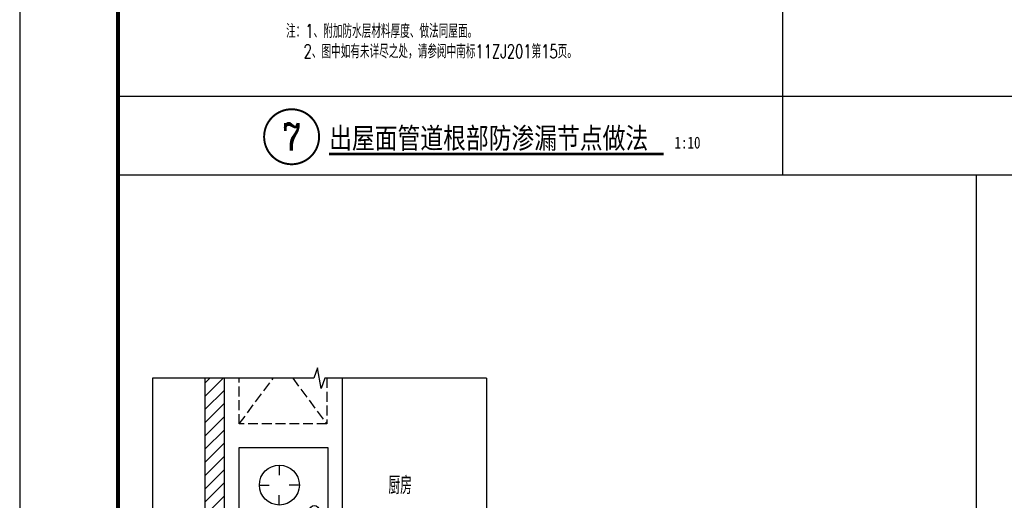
# Model space of a CAD drawing. Extents: x 1779708 to 7299578, y -1121471 to 88434.
# Tile 923 of 1056: x 6938569 to 6941075, y -941669 to -940445. Entities that reach past the tile are written whole.
import ezdxf
from ezdxf.enums import TextEntityAlignment as Align

# ---------------------------------------------------------------- set-up
doc = ezdxf.new("R2010")
doc.units = 0
doc.header["$LTSCALE"] = 1000
doc.header["$MEASUREMENT"] = 0
doc.linetypes.add('DASH', pattern=[0.35, 0.25, -0.1])
doc.layers.get('0').update_dxf_attribs({"linetype": 'CONTINUOUS'})
doc.layers.get('Defpoints').update_dxf_attribs({"linetype": 'CONTINUOUS'})
doc.layers.add('1', color=1, linetype='CONTINUOUS', lineweight=13)
for name, color, linetype in [('DIM_IDEN', 3, 'CONTINUOUS'), ('DIM_LEAD', 3, 'CONTINUOUS'), ('DIM_SYMB', 3, 'CONTINUOUS'), ('PUB_DIM', 3, 'CONTINUOUS'), ('PUB_HATCH', 8, 'CONTINUOUS'), ('PUB_TEXT', 7, 'CONTINUOUS'), ('PUB_TITLE', 4, 'CONTINUOUS'), ('TEXT', 7, 'CONTINUOUS'), ('unit-B01$0$LVTRY', 6, 'CONTINUOUS'), ('unit-B01$0$厨具', 6, 'CONTINUOUS'), ('WALL', 255, 'CONTINUOUS'), ('可见线', 6, 'CONTINUOUS'), ('柱', 190, 'CONTINUOUS'), ('烟道', 8, 'CONTINUOUS')]:
    doc.layers.add(name, color=color, linetype=linetype)
doc.styles.add('-海文', font='haiwenrs.shx', dxfattribs={"width": 0.7, "bigfont": 'haiwenhz.shx'})
doc.styles.add('_TCH_DIM', font='SIMPLEX.shx', dxfattribs={"width": 0.7, "bigfont": 'GBCBIG.shx'})
doc.styles.add('_TCH_DIM_T3', font='SIMPLEX.shx', dxfattribs={"width": 0.4941176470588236, "bigfont": 'GBCBIG.shx'})
doc.styles.add('_TCH_LABEL', font='COMPLEX', dxfattribs={"bigfont": 'GBCBIG'})
doc.styles.add('HZ', font='txt', dxfattribs={"bigfont": 'hztxt'})
doc.styles.add('宋体', font='txt', dxfattribs={"width": 0.8})
doc.dimstyles.new('_TCH_ARCH&&20', dxfattribs={"dimtxt": 59.5, "dimasz": 20, "dimexe": 50, "dimexo": 60, "dimgap": 25.25, "dimtad": 1, "dimdec": 0, "dimzin": 0, "dimdsep": 46, "dimtxsty": '_TCH_DIM_T3', "dimblk": 'ARCHTICK', "dimcen": 0.09, "dimdle": 30, "dimclrt": 7, "dimazin": 2, "dimtfac": 1, "dimtdec": 0, "dimtix": 1, "dimtmove": 2, "dimatfit": 3, "dimfxl": 250, "dimtolj": 1, "dimtzin": 0, "dimarcsym": 0})

# ---------------------------------------------------------------- blocks, each defined once
blk = doc.blocks.new('A$C3D8761CE')
at = {"layer": 'PUB_TITLE'}
blk.add_lwpolyline([(0.0004900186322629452, -0.0007429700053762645), (84100.00049001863, -0.0007429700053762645), (84100.00049001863, 59399.99925702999), (0.0004900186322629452, 59399.99925702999)], close=True, dxfattribs=at)
at = {"layer": 'PUB_TITLE', "const_width": 100}
blk.add_lwpolyline([(2500.000490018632, 999.9992570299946), (83100.00049001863, 999.9992570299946), (83100.00049001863, 58399.99925702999), (2500.000490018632, 58399.99925702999)], close=True, dxfattribs=at)
blk = doc.blocks.new('unit-B01$0$煤气灶')
for p, q in [((-375.0004999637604, 0), (375.000500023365, 0)), ((-375.0004999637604, -450), (-375.0004999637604, 0)), ((375.000500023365, 0), (375.000500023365, -450)), ((-185.7431013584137, -102.0449948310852), (-185.7431013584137, -152.8449950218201)), ((183.8461555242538, -102.0449948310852), (183.8461555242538, -152.8449950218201)), ((-287.3431013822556, -203.6449947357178), (-236.5431013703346, -203.6449947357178)), ((-84.14310139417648, -203.6449947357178), (-134.9431013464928, -203.6449947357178)), ((82.24615556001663, -203.6449947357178), (133.0461555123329, -203.6449947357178)), ((285.4461555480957, -203.6449947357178), (234.6461555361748, -203.6449947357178)), ((-185.7431013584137, -305.2449951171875), (-185.7431013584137, -254.4449949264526)), ((183.8461555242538, -305.2449951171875), (183.8461555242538, -254.4449949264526)), ((375.000500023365, -450), (-375.0004999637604, -450))]:
    blk.add_line(p, q)
for centre, radius in [((-185.7414886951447, -204.2174429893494), 101.6), ((183.8445428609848, -204.2174429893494), 101.6), ((-54.28363186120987, -381.8618884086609), 25.4), ((54.28363198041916, -381.8618884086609), 25.4)]:
    blk.add_circle(centre, radius)
blk = doc.blocks.new('A$C159446C9')
at = {"layer": '烟道', "linetype": 'DASH'}
for p, q in [((5.906139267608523e-05, 43.30133098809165), (25.00005906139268, 6.079880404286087e-05)), ((50.00005906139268, 43.30133098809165), (5.906139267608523e-05, 43.30133098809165)), ((25.00005906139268, 6.079880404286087e-05), (50.00005906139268, 43.30133098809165))]:
    blk.add_line(p, q, dxfattribs=at)
blk = doc.blocks.new('_ArchTick')
at = {"color": 0, "linetype": 'ByBlock', "const_width": 0.4}
blk.add_lwpolyline([(-0.5, -0.5), (0.5, 0.5)], dxfattribs=at)
blk = doc.blocks.new('*D6888')
at = {"layer": 'Defpoints', "color": 0, "transparency": 16777216}
for p in [(1116.359685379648, 1039.536179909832), (1276.359685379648, 1039.536179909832), (1116.359685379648, 994.5361799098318)]:
    blk.add_point(p, dxfattribs=at)
at = {"layer": 'PUB_DIM', "color": 0, "lineweight": -2, "transparency": 16777216}
for p, q in [((1276.359685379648, 1039.536179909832), (1276.359685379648, 1059.536179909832)), ((1176.359685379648, 1039.536179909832), (1326.359685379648, 1039.536179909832)), ((1276.359685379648, 994.5361799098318), (1276.359685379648, 1039.536179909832)), ((1176.359685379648, 994.5361799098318), (1326.359685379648, 994.5361799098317)), ((1276.359685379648, 994.5361799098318), (1276.359685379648, 974.5361799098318))]:
    blk.add_line(p, q, dxfattribs=at)
at = {"layer": 'PUB_DIM', "color": 0, "lineweight": -2, "transparency": 16777216, "xscale": 20, "yscale": 20, "zscale": 20}
for p, rotation in [((1276.359685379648, 1039.536179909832), 270), ((1276.359685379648, 994.5361799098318), 90)]:
    blk.add_blockref('_ArchTick', p, dxfattribs=dict(at, rotation=rotation))
at = {"layer": 'PUB_DIM', "color": 7, "transparency": 16777216, "insert": (1221.359685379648, 1017.036179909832), "char_height": 59.5, "attachment_point": 5, "rotation": 90, "style": '_TCH_DIM_T3'}
blk.add_mtext('\\A1;45', dxfattribs=at)
blk = doc.blocks.new('*D6889')
at = {"layer": 'Defpoints', "color": 0, "transparency": 16777216}
for p in [(1116.359685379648, 994.5361799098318), (1276.359685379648, 994.5361799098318), (1116.359685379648, 544.5361799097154)]:
    blk.add_point(p, dxfattribs=at)
at = {"layer": 'PUB_DIM', "color": 0, "lineweight": -2, "transparency": 16777216}
for p, q in [((1276.359685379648, 514.5361799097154), (1276.359685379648, 1024.536179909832)), ((1176.359685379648, 994.5361799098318), (1326.359685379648, 994.5361799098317)), ((1176.359685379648, 544.5361799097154), (1326.359685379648, 544.5361799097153))]:
    blk.add_line(p, q, dxfattribs=at)
at = {"layer": 'PUB_DIM', "color": 0, "lineweight": -2, "transparency": 16777216, "xscale": 20, "yscale": 20, "zscale": 20}
for p, rotation in [((1276.359685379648, 994.5361799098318), 90), ((1276.359685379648, 544.5361799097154), 270)]:
    blk.add_blockref('_ArchTick', p, dxfattribs=dict(at, rotation=rotation))
at = {"layer": 'PUB_DIM', "color": 7, "transparency": 16777216, "insert": (1221.359685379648, 769.5361799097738), "char_height": 59.5, "attachment_point": 5, "rotation": 90, "style": '_TCH_DIM_T3'}
blk.add_mtext('\\A1;b', dxfattribs=at)
blk = doc.blocks.new('*D6890')
at = {"layer": 'Defpoints', "color": 0, "transparency": 16777216}
for p in [(1116.359685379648, 544.5361799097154), (1116.359685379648, 519.5361799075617), (1276.359685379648, 544.5361799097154)]:
    blk.add_point(p, dxfattribs=at)
at = {"layer": 'PUB_DIM', "color": 0, "lineweight": -2, "transparency": 16777216}
for p, q in [((1276.359685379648, 544.5361799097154), (1276.359685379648, 564.5361799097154)), ((1176.359685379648, 544.5361799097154), (1326.359685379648, 544.5361799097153)), ((1176.359685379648, 519.5361799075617), (1326.359685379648, 519.5361799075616)), ((1276.359685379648, 519.5361799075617), (1276.359685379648, 544.5361799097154)), ((1276.359685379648, 519.5361799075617), (1276.359685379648, 499.5361799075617))]:
    blk.add_line(p, q, dxfattribs=at)
at = {"layer": 'PUB_DIM', "color": 0, "lineweight": -2, "transparency": 16777216, "xscale": 20, "yscale": 20, "zscale": 20}
for p, rotation in [((1276.359685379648, 544.5361799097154), 270), ((1276.359685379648, 519.5361799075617), 90)]:
    blk.add_blockref('_ArchTick', p, dxfattribs=dict(at, rotation=rotation))
at = {"layer": 'PUB_DIM', "color": 7, "transparency": 16777216, "insert": (1230.843874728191, 556.8062547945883), "char_height": 59.5, "attachment_point": 5, "rotation": 90, "style": '_TCH_DIM_T3'}
blk.add_mtext('\\A1;25', dxfattribs=at)
blk = doc.blocks.new('*D6891')
at = {"layer": 'Defpoints', "color": 0, "transparency": 16777216}
for p in [(443.8110146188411, 319.536179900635), (468.8110145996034, 319.536179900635), (468.8110145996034, 159.5361799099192)]:
    blk.add_point(p, dxfattribs=at)
at = {"layer": 'PUB_DIM', "color": 0, "lineweight": -2, "transparency": 16777216}
for p, q in [((443.8110146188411, 259.536179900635), (443.8110146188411, 109.5361799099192)), ((468.8110145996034, 259.536179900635), (468.8110145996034, 109.5361799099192)), ((443.8110146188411, 159.5361799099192), (423.8110146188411, 159.5361799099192)), ((443.8110146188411, 159.5361799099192), (468.8110145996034, 159.5361799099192)), ((468.8110145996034, 159.5361799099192), (488.8110145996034, 159.5361799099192))]:
    blk.add_line(p, q, dxfattribs=at)
at = {"layer": 'PUB_DIM', "color": 0, "lineweight": -2, "transparency": 16777216, "xscale": 20, "yscale": 20, "zscale": 20}
blk.add_blockref('_ArchTick', (443.8110146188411, 159.5361799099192), dxfattribs=at)
at = {"layer": 'PUB_DIM', "color": 0, "lineweight": -2, "transparency": 16777216, "xscale": 20, "yscale": 20, "zscale": 20, "rotation": 180}
blk.add_blockref('_ArchTick', (468.8110145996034, 159.5361799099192), dxfattribs=at)
at = {"layer": 'PUB_DIM', "color": 7, "transparency": 16777216, "insert": (456.3110146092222, 214.5361799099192), "char_height": 59.5, "attachment_point": 5, "style": '_TCH_DIM_T3'}
blk.add_mtext('\\A1;25', dxfattribs=at)
blk = doc.blocks.new('*D6892')
at = {"layer": 'Defpoints', "color": 0, "transparency": 16777216}
for p in [(468.8110145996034, 319.536179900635), (1018.811014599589, 319.5361799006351), (1018.811014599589, 159.5361799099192)]:
    blk.add_point(p, dxfattribs=at)
at = {"layer": 'PUB_DIM', "color": 0, "lineweight": -2, "transparency": 16777216}
for p, q in [((468.8110145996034, 259.536179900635), (468.8110145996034, 109.5361799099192)), ((1018.811014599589, 259.5361799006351), (1018.811014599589, 109.5361799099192)), ((438.8110145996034, 159.5361799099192), (1048.811014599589, 159.5361799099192))]:
    blk.add_line(p, q, dxfattribs=at)
at = {"layer": 'PUB_DIM', "color": 0, "lineweight": -2, "transparency": 16777216, "xscale": 20, "yscale": 20, "zscale": 20, "rotation": 180}
blk.add_blockref('_ArchTick', (468.8110145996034, 159.5361799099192), dxfattribs=at)
at = {"layer": 'PUB_DIM', "color": 0, "lineweight": -2, "transparency": 16777216, "xscale": 20, "yscale": 20, "zscale": 20}
blk.add_blockref('_ArchTick', (1018.811014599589, 159.5361799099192), dxfattribs=at)
at = {"layer": 'PUB_DIM', "color": 7, "transparency": 16777216, "insert": (743.8110145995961, 214.5361799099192), "char_height": 59.5, "attachment_point": 5, "style": '_TCH_DIM_T3'}
blk.add_mtext('\\A1;a', dxfattribs=at)
blk = doc.blocks.new('*D6893')
at = {"layer": 'Defpoints', "color": 0, "transparency": 16777216}
for p in [(1018.811014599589, 319.5361799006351), (1063.811014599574, 319.5361799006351), (1063.811014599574, 159.5361799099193)]:
    blk.add_point(p, dxfattribs=at)
at = {"layer": 'PUB_DIM', "color": 0, "lineweight": -2, "transparency": 16777216}
for p, q in [((1018.811014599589, 259.5361799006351), (1018.811014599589, 109.5361799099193)), ((1063.811014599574, 259.5361799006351), (1063.811014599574, 109.5361799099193)), ((1018.811014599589, 159.5361799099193), (998.8110145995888, 159.5361799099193)), ((1018.811014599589, 159.5361799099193), (1063.811014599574, 159.5361799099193)), ((1063.811014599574, 159.5361799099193), (1083.811014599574, 159.5361799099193))]:
    blk.add_line(p, q, dxfattribs=at)
at = {"layer": 'PUB_DIM', "color": 0, "lineweight": -2, "transparency": 16777216, "xscale": 20, "yscale": 20, "zscale": 20}
blk.add_blockref('_ArchTick', (1018.811014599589, 159.5361799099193), dxfattribs=at)
at = {"layer": 'PUB_DIM', "color": 0, "lineweight": -2, "transparency": 16777216, "xscale": 20, "yscale": 20, "zscale": 20, "rotation": 180}
blk.add_blockref('_ArchTick', (1063.811014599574, 159.5361799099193), dxfattribs=at)
at = {"layer": 'PUB_DIM', "color": 7, "transparency": 16777216, "insert": (1041.311014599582, 214.5361799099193), "char_height": 59.5, "attachment_point": 5, "style": '_TCH_DIM_T3'}
blk.add_mtext('\\A1;45', dxfattribs=at)
blk = doc.blocks.new('A$C1E933F20')
at = {"layer": 'PUB_HATCH'}
h = blk.add_hatch(dxfattribs=at)
h.set_pattern_fill('ANSI31', color=256, scale=30, style=0)
h.set_pattern_definition([(45, (109936.716233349, -407933.1475544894), (-33.67596045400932, 33.67596045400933), [])])
h.paths.add_polyline_path([(793.8110145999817, 319.536179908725), (793.8110145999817, 519.5361799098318), (443.8110145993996, 519.5361799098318), (443.8110145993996, 1039.536179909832), (443.8110146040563, 2362.495516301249), (343.8110146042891, 2362.495516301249), (343.8110145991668, 419.5361799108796), (76.77941564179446, 419.5361799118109), (76.77941564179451, 319.5361799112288)])
h = blk.add_hatch(dxfattribs=at)
h.set_pattern_fill('钢筋混凝土', color=256, scale=20, style=0)
h.set_pattern_definition([(45, (109936.716233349, -407933.1475544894), (-35.35533905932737, 35.35533905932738), []), (49.99999999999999, (109936.716233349, -407933.1475544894), (143.4520365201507, -12.55042699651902), [15, -165]), (355, (109936.716233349, -407933.1475544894), (-27.7502667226, 150.4384267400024), [12, -132]), (100.4514, (109948.670569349, -407934.1934224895), (115.7018763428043, 137.8879084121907), [12.748038, -140.2284224]), (46.18420000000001, (109936.716233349, -407893.1475544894), (213.4482097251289, -33.10380286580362), [22.5, -247.5]), (96.6356, (109954.503582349, -407895.9062158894), (186.9325411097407, 194.8235741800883), [19.1220576, -210.3426]), (351.1842, (109936.716233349, -407893.1475544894), (186.9323890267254, 194.8237201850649), [18, -198]), (21, (109956.716233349, -407903.1475544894), (119.3814104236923, -80.52377813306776), [15, -165]), (326.0000000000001, (109956.716233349, -407903.1475544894), (48.66306638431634, 145.0300090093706), [12, -132]), (71.4514, (109966.664679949, -407909.8578756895), (168.044525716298, 64.50609934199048), [12.748038, -140.2284224]), (37.50000000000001, (109936.716233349, -407933.1475544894), (2.431971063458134, 66.5787707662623), [0, -130.4, 0, -134, 0, -132.5]), (7.499999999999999, (109936.716233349, -407933.1475544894), (52.61390748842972, 78.88234237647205), [0, -76.39999999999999, 0, -127.4, 0, -50.5]), (327.5, (109892.116233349, -407933.1475544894), (106.7644872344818, -4.510974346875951), [0, -50, 0, -156, 0, -207]), (317.5, (109872.116233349, -407933.1475544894), (116.6372338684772, 20.02099646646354), [0, -65, 0, -103.6, 0, -147])])
h.paths.add_polyline_path([(793.8110145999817, 519.5361799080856), (793.8110145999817, 319.536179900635), (1777.033358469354, 319.536179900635), (1777.033358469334, 519.5361799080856)])
at = {"layer": '1', "linetype": 'DASH', "ltscale": 0.1}
for points in [[(1113.81101460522, 979.5361799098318), (393.8110146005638, 979.5361799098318), (393.8110146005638, 969.5642128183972), (1113.81101460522, 969.5642128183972)], [(1113.81101460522, 569.5081470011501), (393.8110146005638, 569.5081470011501), (393.8110146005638, 559.5361799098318), (1113.81101460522, 559.5361799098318)]]:
    blk.add_lwpolyline(points, close=True, dxfattribs=at)
at = {"layer": 'DIM_LEAD'}
for p, q in [((495.3302109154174, 1178.062696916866), (176.6227297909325, 1178.062696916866)), ((602.5554492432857, 1039.536179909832), (495.3302109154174, 1178.062696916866)), ((393.8110146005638, 969.5642128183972), (271.0971576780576, 914.8676564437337)), ((271.0971576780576, 914.8676564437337), (76.77941564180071, 914.8676564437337)), ((393.8110146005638, 569.5081470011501), (271.0971576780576, 914.8676564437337)), ((1037.780300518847, 824.5723791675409), (1171.877278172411, 885.3554723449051)), ((1171.877278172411, 885.3554723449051), (1755.074043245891, 885.3554723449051)), ((1011.714846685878, 723.6937704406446), (1408.550486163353, 723.693770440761)), ((1408.550486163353, 723.693770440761), (1755.074043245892, 723.693770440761))]:
    blk.add_line(p, q, dxfattribs=at)
at = {"layer": 'DIM_SYMB'}
for points in [[(1777.033358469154, 2362.495516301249), (955.0313870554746, 2362.495516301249), (935.9229497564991, 2309.995516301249), (917.4086167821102, 2414.995516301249), (898.7813870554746, 2362.495516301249), (76.77941564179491, 2362.495516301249)], [(76.77941564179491, 2362.495516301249), (76.77941564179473, 1349.140848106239), (129.2794156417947, 1330.032410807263), (24.27941564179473, 1311.518077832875), (76.77941564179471, 1292.890848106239), (76.77941564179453, 279.5361799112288)], [(1777.033358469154, 2362.495516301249), (1777.033358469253, 1349.14084810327), (1829.533358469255, 1330.0324108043), (1724.533358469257, 1311.518077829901), (1777.033358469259, 1292.89084810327), (1777.033358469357, 279.5361799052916)]]:
    blk.add_lwpolyline(points, dxfattribs=at)
at = {"layer": 'DIM_SYMB', "const_width": 7.5}
for points in [[(743.644622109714, 1326.247297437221), (743.644622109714, 1176.247297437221)], [(743.644622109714, 151.3469719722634), (743.644622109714, 1.346971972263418)]]:
    blk.add_lwpolyline(points, dxfattribs=at)
at = {"layer": 'unit-B01$0$厨具', "linetype": 'DASH', "ltscale": 0.2}
for p, q in [((518.8110146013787, 2129.441450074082), (691.6594470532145, 2362.495516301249)), ((790.9625821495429, 2362.495516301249), (963.8110146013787, 2129.441450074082))]:
    blk.add_line(p, q, dxfattribs=at)
at = {"layer": 'unit-B01$0$厨具'}
for p, q in [((1043.811014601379, 1119.536179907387), (1043.811014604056, 2362.495516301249)), ((1043.811014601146, 1119.536179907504), (1777.03335846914, 1119.536179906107))]:
    blk.add_line(p, q, dxfattribs=at)
at = {"layer": 'unit-B01$0$厨具', "linetype": 'DASH', "ltscale": 0.2}
blk.add_lwpolyline([(963.8110146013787, 2362.495516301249), (963.8110146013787, 2129.441450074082), (518.8110146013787, 2129.441450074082), (518.8110146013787, 2362.495516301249)], dxfattribs=at)
at = {"layer": 'WALL'}
for p, q in [((343.8110146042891, 2362.495516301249), (343.8110145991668, 419.5361799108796)), ((443.8110145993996, 519.5361799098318), (443.8110146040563, 2362.495516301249)), ((1777.033358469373, 519.5361799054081), (443.811014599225, 519.5361799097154)), ((76.77941564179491, 419.5361799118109), (343.8110145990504, 419.5361799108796)), ((1777.033358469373, 319.5361799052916), (76.77941564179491, 319.5361799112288))]:
    blk.add_line(p, q, dxfattribs=at)
blk.add_lwpolyline([(1777.033358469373, 319.536179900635), (793.8110145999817, 319.536179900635), (793.8110145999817, 519.5361799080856), (1777.033358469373, 519.5361799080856)], dxfattribs=at)
at = {"layer": '烟道', "linetype": 'DASH', "ltscale": 0.1}
for p, q in [((653.8110145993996, 1094.647351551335), (653.8110145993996, 994.5361799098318)), ((853.8110145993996, 1094.647351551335), (853.8110145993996, 994.5361799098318))]:
    blk.add_line(p, q, dxfattribs=at)
at = {"layer": '烟道'}
for points in [[(443.8110145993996, 1039.536179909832), (443.8110145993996, 519.5361799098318), (1063.8110145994, 519.5361799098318), (1063.8110145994, 1039.536179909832)], [(468.8110145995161, 994.5361799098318), (468.8110145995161, 544.5361799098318), (1018.811014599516, 544.5361799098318), (1018.811014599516, 994.5361799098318)], [(483.8110145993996, 979.5361799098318), (483.8110145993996, 559.5361799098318), (1003.8110145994, 559.5361799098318), (1003.8110145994, 979.5361799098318)]]:
    blk.add_lwpolyline(points, close=True, dxfattribs=at)
at = {"layer": '烟道', "linetype": 'DASH', "ltscale": 0.2}
blk.add_lwpolyline([(468.8110145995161, 994.5361799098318), (596.1012388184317, 622.994306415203), (1063.8110145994, 519.5361799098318)], dxfattribs=at)
at = {"layer": 'unit-B01$0$LVTRY', "rotation": 90}
blk.add_blockref('unit-B01$0$煤气灶', (518.8110146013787, 1634.005224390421), dxfattribs=at)
at = {"layer": '柱', "xscale": -0.9999999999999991, "rotation": 240.0000000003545}
blk.add_blockref('A$C159446C9', (714.2827265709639, 1131.559695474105), dxfattribs=at)
at = {"layer": 'PUB_TEXT', "style": '-海文', "width": 0.7}
blk.add_text('厨房', height=90, dxfattribs=at).set_placement((1277.994801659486, 1771.452662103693))
at = {"layer": 'PUB_TEXT', "color": 7}
for s, height, style, width, p in [('1', 63.75, '_TCH_LABEL', 0.7058823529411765, (672.8875738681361, 1285.888150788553)), ('楼板预留孔洞', 57.87234042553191, '_TCH_DIM', 0.7, (194.6227297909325, 1199.892484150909)), ('钢筋', 57.87234042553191, '_TCH_DIM', 0.7, (184.7794156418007, 936.6974436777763)), ('2%%c14', 51, '_TCH_DIM', 0.4941176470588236, (94.77941564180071, 936.6974436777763)), ('C20', 51, '_TCH_DIM', 0.4941176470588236, (1462.363404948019, 907.1852595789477)), ('细石混凝土填实', 57.87234042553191, '_TCH_DIM', 0.7, (1535.563404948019, 907.1852595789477)), ('厨房成品烟道', 57.87234042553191, '_TCH_DIM', 0.7, (1563.265532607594, 746.8001534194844)), ('由厂家施工', 57.87234042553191, '_TCH_DIM', 0.7, (1598.116596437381, 652.0767491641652)), ('1', 63.75, '_TCH_LABEL', 0.7058823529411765, (684.0017649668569, -30.52802802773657))]:
    blk.add_text(s, height=height, dxfattribs=dict(at, style=style, width=width)).set_placement(p)
at = {"layer": 'PUB_DIM'}
for p1, p2, distance, picture, middle in [((1116.359685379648, 994.5361799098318), (1116.359685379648, 1039.536179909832), -160, '*D6888', (1221.359685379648, 1017.036179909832)), ((443.8110146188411, 319.536179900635), (468.8110145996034, 319.536179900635), -159.99999999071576, '*D6891', (456.3110146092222, 214.5361799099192)), ((1018.811014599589, 319.5361799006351), (1063.811014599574, 319.5361799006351), -159.9999999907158, '*D6893', (1041.311014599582, 214.5361799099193))]:
    dim = blk.add_aligned_dim(p1=p1, p2=p2, distance=distance, dimstyle='_TCH_ARCH&&20', dxfattribs=at)
    dim.commit()
    dim.dimension.update_dxf_attribs({"geometry": picture, "text_midpoint": middle})
for p1, p2, distance, text, picture, middle in [((1116.359685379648, 544.5361799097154), (1116.359685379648, 994.5361799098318), -160, 'b', '*D6889', (1221.359685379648, 769.5361799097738)), ((468.8110145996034, 319.536179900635), (1018.811014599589, 319.5361799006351), -159.99999999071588, 'a', '*D6892', (743.8110145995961, 214.5361799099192))]:
    dim = blk.add_aligned_dim(p1=p1, p2=p2, distance=distance, text=text, dimstyle='_TCH_ARCH&&20', dxfattribs=at)
    dim.commit()
    dim.dimension.update_dxf_attribs({"geometry": picture, "text_midpoint": middle})
dim = blk.add_linear_dim(base=(1276.359685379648, 544.5361799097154), p1=(1116.359685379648, 519.5361799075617), p2=(1116.359685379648, 544.5361799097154), angle=90, dimstyle='_TCH_ARCH&&20', dxfattribs=at)
dim.commit()
dim.dimension.update_dxf_attribs({"geometry": '*D6890', "text_midpoint": (1230.843874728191, 556.8062547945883), "dimtype": 161})

msp = doc.modelspace()

# ---------------------------------------------------------------- linework, layer by layer
at = {"layer": 'DIM_IDEN', "const_width": 5}
msp.add_lwpolyline([(6939331.312449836, -940743.0090234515, 1), (6939191.312449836, -940743.0090234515, 1)], format="xyb", close=True, dxfattribs=at)
at = {"layer": 'DIM_SYMB', "const_width": 7}
msp.add_lwpolyline([(6939356.867044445, -940787.0090234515), (6940208.031601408, -940787.0090234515)], dxfattribs=at)
at = {"layer": 'PUB_HATCH'}
for p, q in [((6940510.613886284, -939169.2335577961), (6940510.613886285, -940839.8204937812)), ((6938819.166410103, -940639.8204937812), (6946179.166408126, -940639.8204937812)), ((6938819.166410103, -940839.8204937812), (6946179.166408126, -940839.8204937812)), ((6941004.145454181, -940839.820493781), (6941004.145454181, -943112.8515226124))]:
    msp.add_line(p, q, dxfattribs=at)

# ---------------------------------------------------------------- block references
at = {"layer": 'PUB_DIM', "xscale": 0.5, "yscale": 0.5, "zscale": 0.5}
msp.add_blockref('A$C1E933F20', (6938868.695896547, -942538.703225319), dxfattribs=at)
at = {"layer": '可见线', "xscale": 0.1000000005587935, "yscale": 0.1000000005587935, "zscale": 0.1000000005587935}
msp.add_blockref('A$C3D8761CE', (6938569.166316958, -943212.8514497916), dxfattribs=at)

# ---------------------------------------------------------------- texts
at = {"layer": 'PUB_TEXT', "color": 7, "style": '_TCH_LABEL'}
msp.add_text('7', height=69.89222472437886, dxfattribs=at).set_placement((6939238.015041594, -940777.9551358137), (6939284.609858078, -940777.9551358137), align=Align.FIT)
at = {"layer": 'PUB_TEXT', "color": 7, "style": '宋体', "width": 0.8}
for s, height, p in [('出屋面管道根部防渗漏节点做法', 53.16455696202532, (6939356.867044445, -940773.0090234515)), ('1:10', 30.37974683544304, (6940236.031601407, -940773.0090234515))]:
    msp.add_text(s, height=height, dxfattribs=at).set_placement(p)
at = {"layer": 'TEXT', "style": 'HZ', "width": 0.7}
for s, p in [('注：1、附加防水层材料厚度、做法同屋面。', (6939247.228726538, -940491.5030085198)), ('2、图中如有未详尽之处，请参阅中南标11ZJ201第15页。', (6939291.778158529, -940543.2575786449))]:
    msp.add_text(s, height=35, dxfattribs=at).set_placement(p)

doc.saveas('drawing.dxf')
